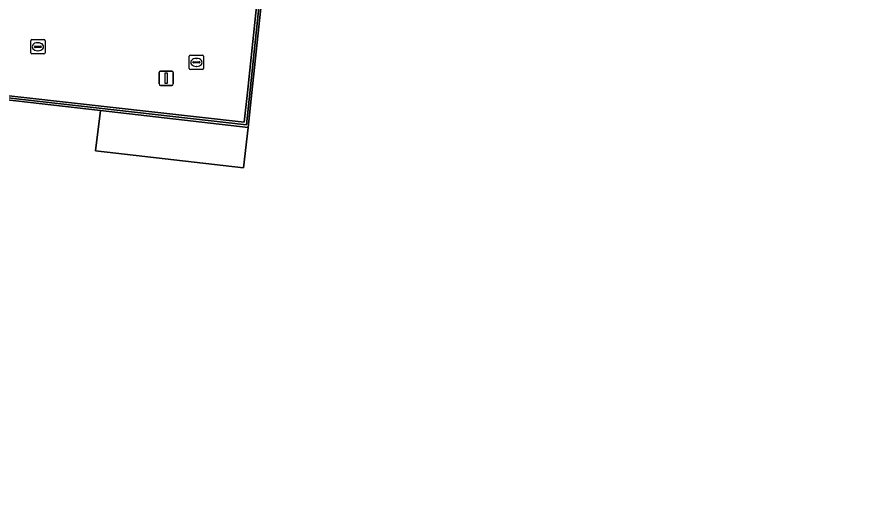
# Model space of a CAD drawing. Extents: x 161928 to 163071, y 386474 to 387428.
# Drawn here: x 162460.8 to 162520.1, y 386721.9 to 386755.3 of the extents above; entities that cross this region are included whole.
import ezdxf

# ---------------------------------------------------------------- set-up
doc = ezdxf.new("R2010")
doc.units = 0
for name, color, linetype in [('IMGEO_Erf', 7, 'Continuous'), ('IMGEO_Kolk', 7, 'Continuous'), ('IMGEO_Lichtmast', 7, 'Continuous'), ('IMGEO_Meer_plas_ven_vijver', 7, 'Continuous'), ('IMGEO_Muur', 7, 'Continuous'), ('IMGEO_Terreindeel_gesloten', 7, 'Continuous')]:
    doc.layers.add(name, color=color, linetype=linetype)

msp = doc.modelspace()

# ---------------------------------------------------------------- linework, layer by layer
at = {"layer": 'IMGEO_Erf'}
msp.add_lwpolyline([(162458.134, 386750), (162476.795, 386747.91), (162477.016, 386750), (162477.823, 386757.632), (162478.409, 386763.08), (162485.795, 386762.169), (162487.429, 386776.293), (162479.749, 386777.049), (162479.724, 386776.464), (162475.02, 386776.983), (162474.926, 386776.272), (162469.71, 386776.839), (162469.635, 386776.228), (162462.351, 386776.994), (162462.454, 386777.925), (162462.274, 386777.945), (162462.201, 386777.277), (162460.011, 386777.518)], dxfattribs=at)
at = {"layer": 'IMGEO_Kolk'}
for p, q in [((162461.791, 386752.78), (162461.791, 386753.632)), ((162461.866, 386753.706), (162462.718, 386753.706)), ((162462.792, 386753.632), (162462.792, 386752.78)), ((162462.05, 386753.2), (162462.05, 386753.212)), ((162462.488, 386753.163), (162462.09, 386753.163)), ((162462.093, 386753.249), (162462.491, 386753.249)), ((162462.279, 386753.486), (162462.304, 386753.486)), ((162462.534, 386753.212), (162462.534, 386753.2)), ((162462.718, 386752.706), (162461.866, 386752.706)), ((162462.302, 386752.926), (162462.277, 386752.926)), ((162472.931, 386751.684), (162472.931, 386752.536)), ((162473.006, 386752.61), (162473.858, 386752.61)), ((162473.932, 386752.536), (162473.932, 386751.684)), ((162473.19, 386752.104), (162473.19, 386752.116)), ((162473.628, 386752.067), (162473.23, 386752.067)), ((162473.233, 386752.153), (162473.631, 386752.153)), ((162473.442, 386751.83), (162473.417, 386751.83)), ((162473.419, 386752.39), (162473.444, 386752.39)), ((162473.674, 386752.116), (162473.674, 386752.104)), ((162473.858, 386751.61), (162473.006, 386751.61))]:
    msp.add_line(p, q, dxfattribs=at)
for points in [[(162461.791, 386752.78), (162461.791, 386753.632)], [(162461.866, 386753.706), (162462.718, 386753.706)], [(162462.792, 386753.632), (162462.792, 386752.78)], [(162462.718, 386752.706), (162461.866, 386752.706)], [(162472.931, 386751.684), (162472.931, 386752.536)], [(162473.006, 386752.61), (162473.858, 386752.61)], [(162473.932, 386752.536), (162473.932, 386751.684)], [(162473.858, 386751.61), (162473.006, 386751.61)]]:
    msp.add_lwpolyline(points, dxfattribs=at)
for centre, radius, start, end in [((162461.868, 386753.63), 0.0765, 91.55205, 178.44795), ((162461.868, 386753.63), 0.0765, 91.55205, 178.44795), ((162462.716, 386753.63), 0.0765, 1.55205, 88.44795), ((162462.716, 386753.63), 0.0765, 1.55205, 88.44795), ((162462.09, 386753.209), 0.0403, 85.87752, 175.75265), ((162462.087, 386753.199), 0.0366, 178.93798, 274.71019), ((162462.491, 386753.206), 0.043, 264.86636, 352.45326), ((162462.495, 386753.211), 0.0386, 1.73085, 96.63898), ((162461.868, 386752.782), 0.0765, 181.55205, 268.44795), ((162461.868, 386752.782), 0.0765, 181.55205, 268.44795), ((162462.716, 386752.782), 0.0765, 271.55205, 358.44795), ((162462.716, 386752.782), 0.0765, 271.55205, 358.44795), ((162473.008, 386752.534), 0.0765, 91.55205, 178.44795), ((162473.008, 386752.534), 0.0765, 91.55205, 178.44795), ((162473.856, 386752.534), 0.0765, 1.55205, 88.44795), ((162473.856, 386752.534), 0.0765, 1.55205, 88.44795), ((162473.23, 386752.113), 0.0403, 85.87752, 175.75265), ((162473.227, 386752.103), 0.0366, 178.93798, 274.71019), ((162473.631, 386752.11), 0.043, 264.86636, 352.45326), ((162473.635, 386752.115), 0.0386, 1.73085, 96.63898), ((162473.008, 386751.686), 0.0765, 181.55205, 268.44795), ((162473.008, 386751.686), 0.0765, 181.55205, 268.44795), ((162473.856, 386751.686), 0.0765, 271.55205, 358.44795), ((162473.856, 386751.686), 0.0765, 271.55205, 358.44795)]:
    msp.add_arc(centre, radius, start, end, dxfattribs=at)
for centre, major_axis, ratio, start_param, end_param in [((162462.278, 386753.206), (-0.387, 0.002), 0.722429, 4.712389, 7.853982), ((162462.303, 386753.206), (-0.39, 0.002), 0.717154, 1.570796, 4.712389), ((162473.418, 386752.11), (-0.387, 0.002), 0.722429, 4.712389, 7.853982), ((162473.443, 386752.11), (-0.39, 0.002), 0.717154, 1.570796, 4.712389)]:
    msp.add_ellipse(centre, major_axis=major_axis, ratio=ratio, start_param=start_param, end_param=end_param, dxfattribs=at)
at = {"layer": 'IMGEO_Lichtmast'}
for p, q in [((162470.81, 386750.591), (162470.81, 386751.391)), ((162470.81, 386751.391), (162470.81, 386750.591)), ((162470.91, 386751.491), (162471.7, 386751.491)), ((162471.7, 386751.491), (162470.91, 386751.491)), ((162471.8, 386751.391), (162471.8, 386750.591)), ((162471.8, 386750.591), (162471.8, 386751.391)), ((162471.7, 386750.491), (162470.91, 386750.491)), ((162470.91, 386750.491), (162471.7, 386750.491))]:
    msp.add_line(p, q, dxfattribs=at)
msp.add_lwpolyline([(162471.23, 386751.366), (162471.38, 386751.366), (162471.38, 386750.616), (162471.23, 386750.616), (162471.23, 386751.366)], dxfattribs=at)
for centre, start, end in [((162470.91, 386751.391), 90, 180), ((162470.91, 386751.391), 90, 180), ((162471.7, 386751.391), 0, 90), ((162471.7, 386751.391), 360, 90), ((162470.91, 386750.591), 180, 270), ((162470.91, 386750.591), 180, 270), ((162471.7, 386750.591), 270, 0), ((162471.7, 386750.591), 270, 0)]:
    msp.add_arc(centre, 0.1, start, end, dxfattribs=at)
at = {"layer": 'IMGEO_Meer_plas_ven_vijver'}
msp.add_lwpolyline([(162537.239, 386764.371), (162513.461, 386767.162), (162512.204, 386756.299), (162485.474, 386759.392), (162485.759, 386761.857), (162478.672, 386762.757), (162477.331, 386750), (162477.073, 386747.545), (162476.75, 386744.709), (162466.34, 386745.903), (162466.686, 386748.726), (162455.582, 386749.989), (162452.506, 386722.593), (162453.635, 386721.722), (162482.248, 386699.65), (162493.129, 386692.071), (162500, 386686.562), (162503.146, 386684.039), (162513.91, 386676.495), (162519.471, 386672.969), (162523.341, 386669.895)], dxfattribs=at)
at = {"layer": 'IMGEO_Muur'}
for points in [[(162444.192, 386751.285), (162444.657, 386751.232), (162455.582, 386749.989), (162466.686, 386748.726), (162477.073, 386747.545), (162477.331, 386750), (162478.672, 386762.757), (162485.759, 386761.857), (162485.777, 386762.012), (162478.535, 386762.908), (162476.952, 386747.715), (162444.203, 386751.415)], [(162444.203, 386751.415), (162476.952, 386747.715), (162478.535, 386762.908), (162485.777, 386762.012), (162485.795, 386762.169), (162478.409, 386763.08), (162477.823, 386757.632), (162477.016, 386750), (162476.795, 386747.91), (162458.134, 386750), (162444.215, 386751.559)]]:
    msp.add_lwpolyline(points, close=True, dxfattribs=at)
at = {"layer": 'IMGEO_Terreindeel_gesloten'}
msp.add_lwpolyline([(162477.073, 386747.545), (162466.686, 386748.726), (162466.34, 386745.903), (162476.75, 386744.709)], close=True, dxfattribs=at)

doc.saveas('drawing.dxf')
